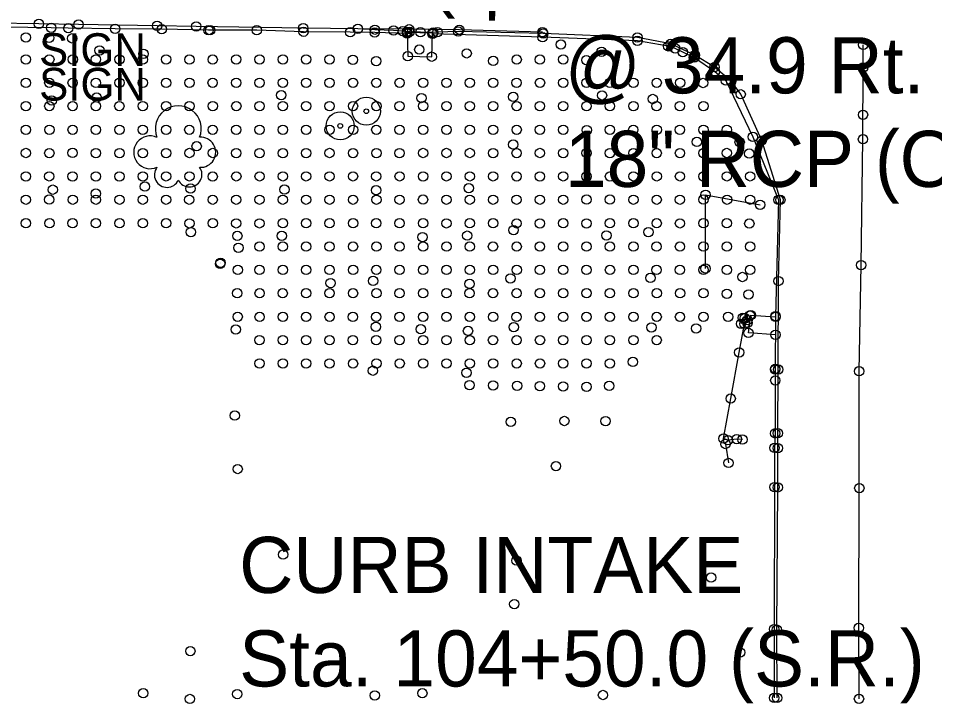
# Model space of a CAD drawing. Extents: x 20503438 to 20508873, y 7964251 to 7984667.
# Drawn here: x 20505361.4 to 20505557.5, y 7970387.9 to 7970534.4 of the extents above; entities that cross this region are included whole.
import ezdxf

# ---------------------------------------------------------------- set-up
doc = ezdxf.new("R2010")
doc.units = 0
for name, color, linetype in [('SurBreakLine', 7, 'Continuous'), ('SurBuilding', 7, 'Continuous'), ('SurConcreteSlab', 7, 'Continuous'), ('SurDrainageArrowDown', 7, 'Continuous'), ('SurDrainageArrowUp', 7, 'Continuous'), ('SurEdgeCurb', 7, 'Continuous'), ('SurEdgeRoadPaved', 7, 'Continuous'), ('SurFenceChainLink', 7, 'Continuous'), ('SurFenceWood', 7, 'Continuous'), ('SurNaturalCells', 7, 'Continuous'), ('SurPointsNonDTM', 7, 'Continuous'), ('SurRoadPoints', 7, 'Continuous'), ('SurSurveyPoints', 7, 'Continuous'), ('SurTxtDrainage', 7, 'Continuous')]:
    doc.layers.add(name, color=color, linetype=linetype)

msp = doc.modelspace()

# ---------------------------------------------------------------- linework, layer by layer
at = {"layer": 'SurBreakLine'}
for points in [[(20505541.3, 7970388.88), (20505541.24, 7970404.04), (20505541.37, 7970433.93), (20505541.32, 7970458.93), (20505541.74, 7970481.63), (20505542.15, 7970508.53), (20505542.17, 7970523.87), (20505542.2, 7970528.72)], [(20505517.44, 7970469.27), (20505517.44, 7970469.84), (20505516.88, 7970470.28), (20505516.46, 7970470.37), (20505516.05, 7970469.09)]]:
    msp.add_lwpolyline(points, dxfattribs=at)
at = {"layer": 'SurBuilding'}
msp.add_line((20505404.58, 7970481.91), (20505404.58, 7970481.91), dxfattribs=at)
at = {"layer": 'SurConcreteSlab'}
for points in [[(20505444.59, 7970531.35), (20505444.73, 7970526.28), (20505449.86, 7970526.19), (20505450.05, 7970531.21)], [(20505517.64, 7970467.11), (20505518.14, 7970470.91), (20505523.43, 7970470.56), (20505523.42, 7970466.72)]]:
    msp.add_lwpolyline(points, close=True, dxfattribs=at)
msp.add_lwpolyline([(20505506.07, 7970526.04), (20505510.46, 7970522.99), (20505512.8, 7970521.08), (20505518.59, 7970509.03), (20505524.09, 7970495.56), (20505523.45, 7970470.73), (20505523.39, 7970459.44), (20505523.37, 7970459.31)], dxfattribs=at)
at = {"layer": 'SurDrainageArrowDown'}
msp.add_lwpolyline([(20505516.34, 7970444.31), (20505515.13, 7970444.43), (20505513.26, 7970444.21), (20505512.31, 7970444.53), (20505513.84, 7970453.07), (20505515.67, 7970462.95), (20505516.82, 7970469.04)], dxfattribs=at)
at = {"layer": 'SurDrainageArrowUp'}
msp.add_lwpolyline([(20505512.72, 7970443.37), (20505513.39, 7970439.31)], dxfattribs=at)
at = {"layer": 'SurEdgeCurb'}
for points in [[(20505444.6, 7970531.13), (20505437.65, 7970531.33), (20505432.42, 7970531.41), (20505422.42, 7970531.53), (20505412.42, 7970531.84), (20505402.42, 7970531.84), (20505402.08, 7970531.85), (20505392.08, 7970532.07), (20505382.08, 7970532.14), (20505372.08, 7970532.28), (20505368.42, 7970532.36), (20505358.42, 7970532.5)], [(20505455.52, 7970531.57), (20505451.07, 7970531.44), (20505450.19, 7970531.38), (20505447.43, 7970531.4), (20505445.14, 7970531.49), (20505444.57, 7970531.51), (20505443.66, 7970531.66), (20505441.7, 7970531.81), (20505437.7, 7970531.96), (20505434.06, 7970532.14)], [(20505506.07, 7970526.04), (20505505.93, 7970526.03), (20505503.6, 7970527.18), (20505501.97, 7970527.96), (20505500.46, 7970528.4), (20505493.88, 7970529.59), (20505473.59, 7970530.35), (20505450.04, 7970531.07)], [(20505523.78, 7970389.08), (20505523.74, 7970403.67), (20505523.95, 7970434.1), (20505523.93, 7970442.49), (20505523.93, 7970445.66), (20505524.02, 7970459.3), (20505524.07, 7970478.22), (20505524.47, 7970495.56), (20505520.47, 7970508.23), (20505515.98, 7970518.14), (20505513.93, 7970520.95), (20505510.35, 7970523.97), (20505506.16, 7970526.54), (20505501, 7970528.93), (20505493.87, 7970530.31), (20505473.72, 7970531.12), (20505455.52, 7970531.57)], [(20505523.37, 7970459.31), (20505523.39, 7970456.96), (20505523.34, 7970445.65), (20505523.22, 7970442.53), (20505523.22, 7970434.16), (20505523.15, 7970403.79), (20505523.15, 7970389.09)]]:
    msp.add_lwpolyline(points, dxfattribs=at)
at = {"layer": 'SurEdgeRoadPaved'}
msp.add_lwpolyline([(20505473.55, 7970531.4), (20505455.77, 7970531.96), (20505445.03, 7970532.04), (20505434.06, 7970532.14), (20505422.36, 7970532.31), (20505399.47, 7970532.66), (20505391.08, 7970532.79), (20505374.29, 7970533.06), (20505365.79, 7970533.19), (20505337.25, 7970533.63), (20505320.09, 7970533.9), (20505273.98, 7970534.71), (20505259.19, 7970535), (20505244.39, 7970535.28), (20505238.48, 7970535.4)], dxfattribs=at)
at = {"layer": 'SurFenceChainLink'}
msp.add_lwpolyline([(20505508.45, 7970480.87), (20505508.47, 7970496.65), (20505520.14, 7970494.53)], dxfattribs=at)
at = {"layer": 'SurFenceWood'}
msp.add_line((20505404.68, 7970482.13), (20505404.68, 7970482.13), dxfattribs=at)
at = {"layer": 'SurNaturalCells'}
for centre, radius, start, end in [((20505395.62, 7970510.77), 4.92, 338.2051, 201.7949), ((20505389.6, 7970505.74), 3.51, 65.4824, 294.5175), ((20505400.42, 7970505.74), 3.21, 265.9982, 94.0018), ((20505393.19, 7970500.92), 2.68, 142.7501, 335.3223), ((20505398.01, 7970501), 2.67, 206.5242, 35.4033)]:
    msp.add_arc(centre, radius, start, end, dxfattribs=at)
at = {"layer": 'SurPointsNonDTM'}
for centre in [(20505542.16, 7970513.77), (20505508.47, 7970496.65), (20505520.14, 7970494.53), (20505404.68, 7970482.13), (20505404.58, 7970481.91), (20505508.45, 7970480.87)]:
    msp.add_circle(centre, 1, dxfattribs=at)
at = {"layer": 'SurRoadPoints'}
for centre, radius in [((20505435.86, 7970514.52), 3), ((20505430.27, 7970511.39), 3), ((20505435.86, 7970514.52), 0.5), ((20505430.27, 7970511.39), 0.5)]:
    msp.add_circle(centre, radius, dxfattribs=at)
at = {"layer": 'SurSurveyPoints'}
for centre in [(20505365.79, 7970533.19), (20505374.29, 7970533.06), (20505368.42, 7970532.36), (20505372.08, 7970532.28), (20505382.08, 7970532.14), (20505391.08, 7970532.79), (20505392.08, 7970532.07), (20505399.47, 7970532.66), (20505402.08, 7970531.85), (20505402.42, 7970531.84), (20505412.42, 7970531.84), (20505422.36, 7970532.31), (20505422.42, 7970531.53), (20505432.42, 7970531.41), (20505434.06, 7970532.14), (20505437.65, 7970531.33), (20505437.7, 7970531.96), (20505441.7, 7970531.81), (20505443.66, 7970531.66), (20505444.57, 7970531.51), (20505444.59, 7970531.35), (20505444.6, 7970531.13), (20505445.03, 7970532.04), (20505445.14, 7970531.49), (20505447.43, 7970531.4), (20505450.05, 7970531.21), (20505450.04, 7970531.07), (20505450.19, 7970531.38), (20505451.07, 7970531.44), (20505455.52, 7970531.57), (20505455.52, 7970531.57), (20505455.77, 7970531.96), (20505473.55, 7970531.4), (20505473.72, 7970531.12), (20505363.01, 7970530.31), (20505367.97, 7970530.22), (20505372.89, 7970530.11), (20505473.59, 7970530.35), (20505493.87, 7970530.31), (20505493.88, 7970529.59), (20505378.78, 7970527.52), (20505447.2, 7970527.71), (20505477.51, 7970528.79), (20505486.22, 7970527.24), (20505500.46, 7970528.4), (20505501, 7970528.93), (20505501.97, 7970527.96), (20505503.6, 7970527.18), (20505542.2, 7970528.72), (20505363, 7970525.6), (20505368.02, 7970525.59), (20505373.02, 7970525.59), (20505377.99, 7970525.59), (20505383.01, 7970525.6), (20505388.02, 7970525.58), (20505388.16, 7970526.78), (20505393.01, 7970525.59), (20505398, 7970525.58), (20505402.98, 7970525.58), (20505408.02, 7970525.59), (20505413.01, 7970525.59), (20505418, 7970525.59), (20505422.97, 7970525.59), (20505427.99, 7970525.59), (20505433, 7970525.52), (20505437.98, 7970525.24), (20505444.73, 7970526.28), (20505449.86, 7970526.19), (20505457.34, 7970526.9), (20505463.02, 7970525.27), (20505468.04, 7970525.58), (20505473.02, 7970525.58), (20505478.01, 7970525.59), (20505482.95, 7970525.47), (20505505.93, 7970526.03), (20505506.07, 7970526.04), (20505506.16, 7970526.54), (20505510.35, 7970523.97), (20505542.17, 7970523.87), (20505510.46, 7970522.99), (20505363, 7970520.59), (20505368.02, 7970520.6), (20505373.01, 7970520.6), (20505377.98, 7970520.58), (20505383.01, 7970520.6), (20505388.04, 7970520.61), (20505393.02, 7970520.59), (20505397.99, 7970520.6), (20505402.97, 7970520.61), (20505408.03, 7970520.6), (20505413.01, 7970520.6), (20505417.99, 7970520.6), (20505422.97, 7970520.6), (20505428, 7970520.6), (20505433.01, 7970520.6), (20505438, 7970520.6), (20505442.99, 7970520.6), (20505448.01, 7970520.61), (20505453.01, 7970520.61), (20505457.99, 7970520.6), (20505462.98, 7970520.6), (20505468.02, 7970520.6), (20505473.03, 7970520.6), (20505478, 7970520.6), (20505482.98, 7970520.61), (20505488, 7970520.59), (20505493.02, 7970520.6), (20505498, 7970520.6), (20505503, 7970520.6), (20505507.94, 7970520.56), (20505512.8, 7970521.08), (20505513.93, 7970520.95), (20505378.15, 7970517.46), (20505417.65, 7970517.96), (20505447.66, 7970517.35), (20505467.29, 7970517.59), (20505486.3, 7970517.92), (20505515.98, 7970518.14), (20505363, 7970515.62), (20505368.02, 7970515.62), (20505368.54, 7970516.79), (20505373.01, 7970515.63), (20505377.99, 7970515.62), (20505383, 7970515.61), (20505388.01, 7970515.62), (20505393.01, 7970515.61), (20505397.99, 7970515.62), (20505402.99, 7970515.62), (20505408.04, 7970515.61), (20505413.01, 7970515.61), (20505417.99, 7970515.62), (20505422.97, 7970515.61), (20505427.99, 7970515.62), (20505433.01, 7970515.62), (20505438.01, 7970515.62), (20505442.97, 7970515.61), (20505448, 7970515.62), (20505453.03, 7970515.61), (20505458.01, 7970515.62), (20505462.98, 7970515.62), (20505468.03, 7970515.62), (20505473.01, 7970515.61), (20505477.99, 7970515.62), (20505482.99, 7970515.62), (20505488, 7970515.61), (20505493.02, 7970515.62), (20505497.15, 7970517.14), (20505497.98, 7970515.62), (20505502.98, 7970515.61), (20505508.01, 7970515.61), (20505363.01, 7970510.56), (20505368.03, 7970510.56), (20505373.01, 7970510.57), (20505377.99, 7970510.56), (20505383.02, 7970510.56), (20505388.01, 7970510.57), (20505393.02, 7970510.56), (20505397.98, 7970510.56), (20505402.98, 7970510.56), (20505408.02, 7970510.56), (20505413.01, 7970510.56), (20505418, 7970510.56), (20505422.98, 7970510.56), (20505427.99, 7970510.56), (20505433.02, 7970510.56), (20505438, 7970510.56), (20505442.97, 7970510.57), (20505448.01, 7970510.55), (20505453.03, 7970510.56), (20505457.99, 7970510.57), (20505462.98, 7970510.56), (20505468.04, 7970510.56), (20505473.01, 7970510.56), (20505478, 7970510.57), (20505483.03, 7970510.48), (20505487.99, 7970510.55), (20505493, 7970510.56), (20505498.02, 7970510.56), (20505502.98, 7970510.56), (20505508, 7970510.56), (20505513.01, 7970510.56), (20505506.6, 7970507.95), (20505515.76, 7970507.93), (20505518.59, 7970509.03), (20505520.47, 7970508.23), (20505542.15, 7970508.53), (20505363.01, 7970505.59), (20505368.02, 7970505.58), (20505373, 7970505.6), (20505377.98, 7970505.58), (20505383.04, 7970505.58), (20505388.03, 7970505.58), (20505393.02, 7970505.58), (20505398.01, 7970505.59), (20505399.55, 7970507.03), (20505402.99, 7970505.59), (20505408.01, 7970505.58), (20505413.01, 7970505.58), (20505418, 7970505.54), (20505422.96, 7970505.58), (20505427.99, 7970505.59), (20505433.01, 7970505.58), (20505438.01, 7970505.58), (20505442.96, 7970505.58), (20505448, 7970505.59), (20505453.01, 7970505.59), (20505458.01, 7970505.59), (20505462.98, 7970505.58), (20505467.3, 7970507.39), (20505468.03, 7970505.58), (20505473, 7970505.59), (20505478, 7970505.58), (20505482.99, 7970505.59), (20505487.99, 7970505.58), (20505493.01, 7970505.58), (20505498, 7970505.58), (20505502.99, 7970505.58), (20505508, 7970505.57), (20505513.01, 7970505.59), (20505517.8, 7970505.48), (20505363, 7970500.59), (20505368.01, 7970500.6), (20505373, 7970500.58), (20505377.98, 7970500.58), (20505383.02, 7970500.59), (20505388.03, 7970500.59), (20505393.01, 7970500.6), (20505397.99, 7970500.6), (20505402.98, 7970500.56), (20505408.04, 7970500.6), (20505413.03, 7970500.6), (20505418, 7970500.6), (20505422.97, 7970500.6), (20505428, 7970500.6), (20505433.01, 7970500.6), (20505437.99, 7970500.6), (20505442.99, 7970500.6), (20505448, 7970500.59), (20505453, 7970500.6), (20505458.01, 7970500.6), (20505462.99, 7970500.6), (20505468.03, 7970500.59), (20505473.02, 7970500.59), (20505478.01, 7970500.6), (20505482.97, 7970500.59), (20505488.01, 7970500.59), (20505493.03, 7970500.6), (20505498.01, 7970500.6), (20505502.99, 7970500.6), (20505508, 7970500.59), (20505513.03, 7970500.6), (20505518.01, 7970500.6), (20505368.76, 7970497.75), (20505388.47, 7970498.4), (20505398.25, 7970497.99), (20505418.34, 7970497.78), (20505437.94, 7970497.64), (20505457.78, 7970498.07), (20505377.97, 7970496.91), (20505363, 7970495.61), (20505368, 7970495.62), (20505373.02, 7970495.61), (20505377.98, 7970495.61), (20505383.04, 7970495.61), (20505388.02, 7970495.61), (20505393.02, 7970495.61), (20505397.97, 7970495.61), (20505402.98, 7970495.61), (20505408.02, 7970495.61), (20505413, 7970495.61), (20505417.97, 7970495.61), (20505422.96, 7970495.61), (20505428, 7970495.61), (20505433.01, 7970495.61), (20505438.02, 7970495.61), (20505442.97, 7970495.61), (20505447.99, 7970495.62), (20505452.99, 7970495.61), (20505458, 7970495.61), (20505462.98, 7970495.61), (20505468.02, 7970495.61), (20505473, 7970495.61), (20505478, 7970495.61), (20505483, 7970495.62), (20505488, 7970495.62), (20505493.02, 7970495.61), (20505498, 7970495.61), (20505502.98, 7970495.61), (20505508, 7970495.62), (20505513.06, 7970495.61), (20505518.01, 7970495.61), (20505524.09, 7970495.56), (20505524.47, 7970495.56), (20505363.01, 7970490.56), (20505368.06, 7970490.56), (20505373, 7970490.56), (20505377.99, 7970490.56), (20505383.05, 7970490.56), (20505388.03, 7970490.56), (20505393, 7970490.56), (20505397.99, 7970490.55), (20505402.99, 7970490.56), (20505408.02, 7970490.55), (20505413, 7970490.55), (20505418, 7970490.56), (20505422.97, 7970490.56), (20505427.99, 7970490.56), (20505433.02, 7970490.56), (20505437.98, 7970490.57), (20505442.98, 7970490.56), (20505448, 7970490.57), (20505453.01, 7970490.55), (20505457.99, 7970490.56), (20505462.99, 7970490.56), (20505468.03, 7970490.55), (20505473.02, 7970490.54), (20505478, 7970490.56), (20505482.98, 7970490.54), (20505488, 7970490.56), (20505493.02, 7970490.56), (20505498, 7970490.56), (20505502.99, 7970490.55), (20505508.01, 7970490.56), (20505513.01, 7970490.57), (20505517.83, 7970490.49), (20505398.33, 7970488.68), (20505408.26, 7970487.87), (20505417.76, 7970487.88), (20505457.46, 7970487.92), (20505467.37, 7970489.1), (20505487.24, 7970487.97), (20505496.23, 7970488.69), (20505447.88, 7970487.62), (20505408.5, 7970485.33), (20505413.01, 7970485.59), (20505417.98, 7970485.58), (20505422.97, 7970485.58), (20505427.98, 7970485.58), (20505433.01, 7970485.58), (20505438.01, 7970485.58), (20505442.97, 7970485.58), (20505448, 7970485.59), (20505453.04, 7970485.58), (20505457.99, 7970485.58), (20505462.97, 7970485.57), (20505468.04, 7970485.59), (20505473.01, 7970485.6), (20505478, 7970485.58), (20505482.98, 7970485.57), (20505487.99, 7970485.59), (20505493.03, 7970485.58), (20505497.99, 7970485.58), (20505502.99, 7970485.59), (20505508.01, 7970485.58), (20505513.03, 7970485.58), (20505518, 7970485.58), (20505408.36, 7970480.6), (20505412.99, 7970480.6), (20505418, 7970480.6), (20505422.97, 7970480.6), (20505427.99, 7970480.59), (20505433.02, 7970480.6), (20505438, 7970480.6), (20505442.98, 7970480.6), (20505448, 7970480.6), (20505453.02, 7970480.6), (20505458.01, 7970480.59), (20505462.98, 7970480.6), (20505468.05, 7970480.59), (20505473.02, 7970480.59), (20505477.99, 7970480.6), (20505482.96, 7970480.59), (20505488.01, 7970480.59), (20505493.02, 7970480.59), (20505497.97, 7970480.59), (20505502.97, 7970480.6), (20505508.02, 7970480.61), (20505513.02, 7970480.59), (20505518, 7970480.6), (20505541.74, 7970481.63), (20505437.32, 7970478.23), (20505466.7, 7970478.78), (20505496.65, 7970478.88), (20505516.34, 7970479.08), (20505524.07, 7970478.22), (20505428.21, 7970477.79), (20505457.97, 7970477.61), (20505408.24, 7970475.61), (20505413.03, 7970475.61), (20505417.96, 7970475.61), (20505422.98, 7970475.61), (20505427.99, 7970475.62), (20505433.01, 7970475.61), (20505438.03, 7970475.61), (20505442.98, 7970475.61), (20505448, 7970475.61), (20505453.01, 7970475.61), (20505457.97, 7970475.61), (20505462.97, 7970475.61), (20505468.03, 7970475.61), (20505473, 7970475.62), (20505478, 7970475.61), (20505483, 7970475.62), (20505488, 7970475.61), (20505493.04, 7970475.61), (20505498.02, 7970475.61), (20505503.01, 7970475.61), (20505508, 7970475.61), (20505513.04, 7970475.5), (20505517.68, 7970475.36), (20505408.33, 7970470.58), (20505413.03, 7970470.55), (20505418, 7970470.56), (20505422.98, 7970470.56), (20505428.01, 7970470.56), (20505433, 7970470.55), (20505437.97, 7970470.56), (20505442.98, 7970470.56), (20505448, 7970470.56), (20505453.02, 7970470.56), (20505457.99, 7970470.56), (20505462.98, 7970470.55), (20505468.02, 7970470.55), (20505473.01, 7970470.56), (20505478, 7970470.55), (20505482.97, 7970470.56), (20505488, 7970470.56), (20505493.03, 7970470.56), (20505498, 7970470.56), (20505502.99, 7970470.56), (20505508, 7970470.56), (20505513.29, 7970470.59), (20505516.46, 7970470.37), (20505516.88, 7970470.28), (20505517.95, 7970470.85), (20505518.14, 7970470.91), (20505523.43, 7970470.56), (20505523.45, 7970470.73), (20505437.92, 7970468.43), (20505467.4, 7970468.35), (20505496.87, 7970468.31), (20505516.05, 7970469.09), (20505516.82, 7970469.04), (20505517.44, 7970469.84), (20505517.44, 7970469.27), (20505407.93, 7970467.85), (20505447.51, 7970467.91), (20505457.62, 7970467.54), (20505506.44, 7970468.08), (20505517.64, 7970467.11), (20505523.42, 7970466.72), (20505412.99, 7970465.58), (20505417.99, 7970465.58), (20505422.97, 7970465.58), (20505427.99, 7970465.57), (20505433, 7970465.58), (20505437.97, 7970465.58), (20505442.98, 7970465.58), (20505448, 7970465.58), (20505453.02, 7970465.58), (20505458.01, 7970465.57), (20505462.97, 7970465.58), (20505468.03, 7970465.58), (20505473.03, 7970465.58), (20505477.98, 7970465.58), (20505483, 7970465.59), (20505488, 7970465.59), (20505493.04, 7970465.58), (20505498, 7970465.58), (20505515.67, 7970462.95), (20505413.01, 7970460.59), (20505418, 7970460.6), (20505422.98, 7970460.59), (20505427.98, 7970460.6), (20505433.01, 7970460.58), (20505438.01, 7970460.59), (20505443, 7970460.59), (20505448, 7970460.59), (20505453.02, 7970460.59), (20505457.99, 7970460.59), (20505462.99, 7970460.59), (20505468.04, 7970460.6), (20505473.03, 7970460.6), (20505477.98, 7970460.59), (20505482.98, 7970460.6), (20505488, 7970460.59), (20505492.91, 7970460.92), (20505437.28, 7970459.05), (20505457.29, 7970458.59), (20505523.37, 7970459.31), (20505523.39, 7970459.44), (20505524.02, 7970459.3), (20505541.32, 7970458.93), (20505523.39, 7970456.96), (20505457.96, 7970455.98), (20505463, 7970455.9), (20505468.12, 7970455.82), (20505473.01, 7970455.75), (20505477.99, 7970455.68), (20505483.01, 7970455.62), (20505487.84, 7970455.8), (20505513.84, 7970453.07), (20505407.69, 7970449.46), (20505466.78, 7970448.11), (20505478.24, 7970448.29), (20505487.07, 7970448.27), (20505523.34, 7970445.65), (20505523.93, 7970445.66), (20505512.31, 7970444.53), (20505512.72, 7970443.37), (20505513.26, 7970444.21), (20505515.13, 7970444.43), (20505516.34, 7970444.31), (20505523.22, 7970442.53), (20505523.93, 7970442.49), (20505513.39, 7970439.31), (20505408.33, 7970438.02), (20505476.45, 7970438.66), (20505523.22, 7970434.16), (20505523.95, 7970434.1), (20505541.37, 7970433.93), (20505418.04, 7970419.72), (20505467.99, 7970418.45), (20505509.64, 7970414.81), (20505467.53, 7970409.15), (20505523.15, 7970403.79), (20505523.74, 7970403.67), (20505541.24, 7970404.04), (20505398.2, 7970399.08), (20505515.86, 7970398.8), (20505388.13, 7970390.09), (20505408.23, 7970389.91), (20505447.85, 7970390.09), (20505398.1, 7970388.85), (20505437.67, 7970389.6), (20505486.51, 7970389.7), (20505523.15, 7970389.09), (20505523.78, 7970389.08), (20505541.3, 7970388.88)]:
    msp.add_circle(centre, 1, dxfattribs=at)

# ---------------------------------------------------------------- texts
at = {"layer": 'SurRoadPoints'}
for p in [(20505365.82, 7970524.2), (20505365.84, 7970516.8)]:
    msp.add_text('SIGN', height=6.995, rotation=360, dxfattribs=at).set_placement(p)
at = {"layer": 'SurTxtDrainage'}
msp.add_text('15" RCP', height=12, rotation=89.3392, dxfattribs=at).set_placement((20505463.41, 7970532.68))
for s, p in [('@ 34.9 Rt.', (20505478.35, 7970518.34)), ('18" RCP (Out) to W./NW.', (20505478.35, 7970498.34)), ('CURB INTAKE', (20505408.65, 7970411.52)), ('Sta. 104+50.0 (S.R.)', (20505408.65, 7970391.52))]:
    msp.add_text(s, height=12, dxfattribs=at).set_placement(p)

doc.saveas('drawing.dxf')
